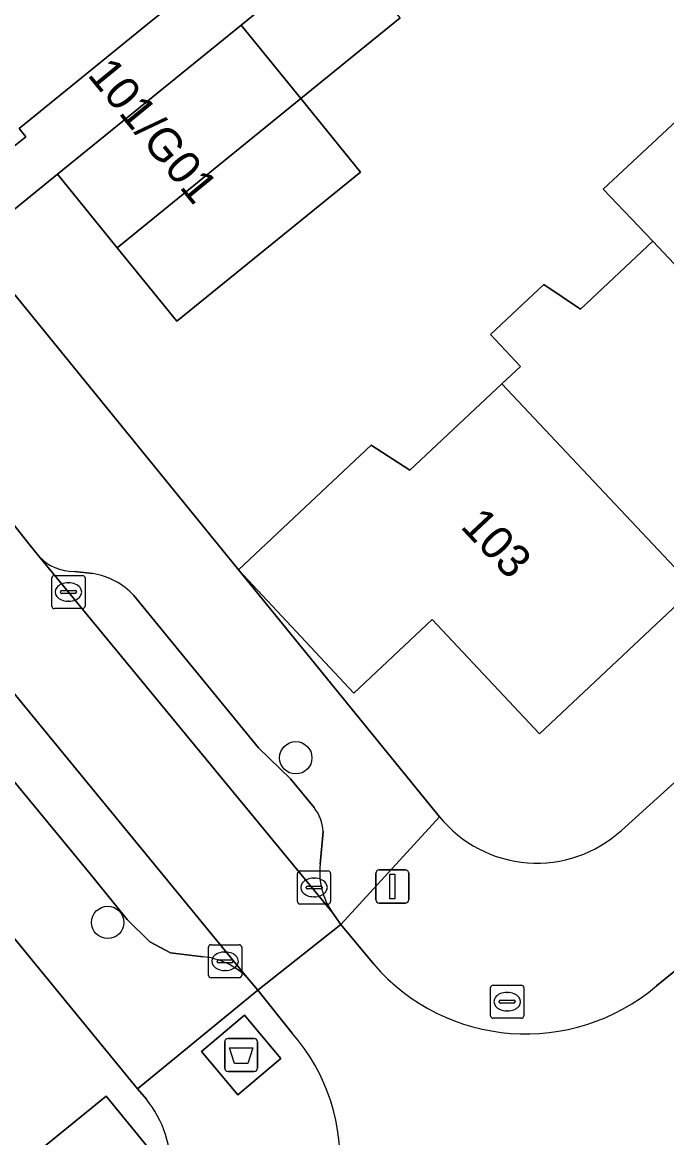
# Model space of a CAD drawing. Extents: x 162073 to 163043, y 381818 to 382561.
# Drawn here: x 162706.41 to 162725.88, y 382007.51 to 382041.24 of the extents above; entities that cross this region are included whole.
import ezdxf

# ---------------------------------------------------------------- set-up
doc = ezdxf.new("R2010")
doc.units = 0
for name, color, linetype in [('IMGEO_Afval_apart_plaats', 7, 'Continuous'), ('IMGEO_Boom', 7, 'Continuous'), ('IMGEO_Brandkraan', 7, 'Continuous'), ('IMGEO_Erf', 7, 'Continuous'), ('IMGEO_Kolk', 7, 'Continuous'), ('IMGEO_Lichtmast', 7, 'Continuous'), ('IMGEO_Pand', 7, 'Continuous'), ('IMGEO_Pand_nummerreeks', 7, 'Continuous'), ('IMGEO_Parkeervlak_open', 7, 'Continuous'), ('IMGEO_Rijbaan_lokaal_open', 7, 'Continuous'), ('IMGEO_Voetpad_gesloten', 7, 'Continuous'), ('IMGEO_Voetpad_open', 7, 'Continuous')]:
    doc.layers.add(name, color=color, linetype=linetype)

msp = doc.modelspace()

# ---------------------------------------------------------------- linework, layer by layer
at = {"layer": 'IMGEO_Afval_apart_plaats'}
for p, q in [((162712.524, 382009.61), (162712.524, 382010.41)), ((162712.524, 382010.41), (162712.524, 382009.61)), ((162712.624, 382010.51), (162713.414, 382010.51)), ((162713.414, 382010.51), (162712.624, 382010.51)), ((162713.514, 382010.41), (162713.514, 382009.61)), ((162713.514, 382009.61), (162713.514, 382010.41)), ((162713.414, 382009.51), (162712.624, 382009.51)), ((162712.624, 382009.51), (162713.414, 382009.51))]:
    msp.add_line(p, q, dxfattribs=at)
msp.add_lwpolyline([(162712.667, 382010.224), (162713.371, 382010.224), (162713.222, 382009.754), (162712.816, 382009.754), (162712.667, 382010.224)], dxfattribs=at)
for centre, start, end in [((162712.624, 382010.41), 90, 180), ((162712.624, 382010.41), 90, 180), ((162713.414, 382010.41), 0, 90), ((162713.414, 382010.41), 360, 90), ((162712.624, 382009.61), 180, 270), ((162712.624, 382009.61), 180, 270), ((162713.414, 382009.61), 270, 0), ((162713.414, 382009.61), 270, 0)]:
    msp.add_arc(centre, 0.1, start, end, dxfattribs=at)
at = {"layer": 'IMGEO_Boom'}
for centre in [(162714.671, 382018.996), (162708.988, 382014.019)]:
    msp.add_circle(centre, 0.489, dxfattribs=at)
at = {"layer": 'IMGEO_Brandkraan'}
for p, q in [((162720.559, 382011.196), (162720.559, 382012.048)), ((162720.634, 382012.122), (162721.486, 382012.122)), ((162721.56, 382012.048), (162721.56, 382011.196)), ((162720.818, 382011.616), (162720.818, 382011.628)), ((162720.861, 382011.665), (162721.259, 382011.665)), ((162721.047, 382011.902), (162721.072, 382011.902)), ((162721.302, 382011.628), (162721.302, 382011.616)), ((162721.256, 382011.579), (162720.858, 382011.579)), ((162721.07, 382011.342), (162721.045, 382011.342)), ((162721.486, 382011.122), (162720.634, 382011.122))]:
    msp.add_line(p, q, dxfattribs=at)
for points in [[(162720.559, 382011.196), (162720.559, 382012.048)], [(162720.634, 382012.122), (162721.486, 382012.122)], [(162721.56, 382012.048), (162721.56, 382011.196)], [(162721.486, 382011.122), (162720.634, 382011.122)]]:
    msp.add_lwpolyline(points, dxfattribs=at)
for centre, radius, start, end in [((162720.636, 382012.046), 0.0765, 91.552, 178.448), ((162720.636, 382012.046), 0.0765, 91.552, 178.448), ((162721.484, 382012.046), 0.0765, 1.552, 88.448), ((162721.484, 382012.046), 0.0765, 1.552, 88.448), ((162720.858, 382011.625), 0.0403, 85.8775, 175.7526), ((162720.855, 382011.615), 0.0366, 178.938, 274.7102), ((162721.259, 382011.622), 0.043, 264.8664, 352.4533), ((162721.263, 382011.627), 0.0386, 1.7309, 96.639), ((162720.636, 382011.198), 0.0765, 181.552, 268.448), ((162720.636, 382011.198), 0.0765, 181.552, 268.448), ((162721.484, 382011.198), 0.0765, 271.552, 358.448), ((162721.484, 382011.198), 0.0765, 271.552, 358.448)]:
    msp.add_arc(centre, radius, start, end, dxfattribs=at)
for centre, major_axis, ratio, start_param, end_param in [((162721.046, 382011.622), (-0.387, 0.002), 0.722429, 4.712389, 7.853982), ((162721.071, 382011.622), (-0.39, 0.002), 0.717154, 1.570796, 4.712389)]:
    msp.add_ellipse(centre, major_axis=major_axis, ratio=ratio, start_param=start_param, end_param=end_param, dxfattribs=at)
at = {"layer": 'IMGEO_Erf'}
for points in [[(162724.511, 382016.802), (162741.397, 382032.094), (162754.763, 382044.439), (162765.79, 382055.945)], [(162717.824, 382041.369), (162714.821, 382038.929), (162716.627, 382036.706), (162711.081, 382032.2), (162709.276, 382034.42), (162707.472, 382036.641), (162704.906, 382034.553), (162719.013, 382017.214)], [(162726.225, 382023.667), (162722.033, 382019.725), (162718.788, 382023.177), (162716.424, 382020.954), (162712.945, 382024.683), (162716.951, 382028.451), (162718.115, 382027.69), (162720.896, 382030.305), (162721.458, 382030.833), (162720.557, 382031.792), (162722.168, 382033.307), (162723.271, 382032.56), (162725.457, 382034.616), (162723.965, 382036.195), (162728.55, 382040.478)], [(162710.156, 382008.67), (162709.893, 382008.991), (162697.016, 382024.713)]]:
    msp.add_lwpolyline(points, dxfattribs=at)
msp.add_lwpolyline([(162710.873, 382006.4), (162708.937, 382004.818), (162707.001, 382007.187), (162708.937, 382008.769)], close=True, dxfattribs=at)
for centre, radius, start, end in [((162721.956, 382019.598), 3.787, 219.0056, 312.4233), ((162707.688, 382006.642), 3.194, 355.6476, 39.4108)]:
    msp.add_arc(centre, radius, start, end, dxfattribs=at)
at = {"layer": 'IMGEO_Kolk'}
for p, q in [((162707.301, 382023.583), (162707.301, 382024.435)), ((162707.376, 382024.509), (162708.228, 382024.509)), ((162708.302, 382024.435), (162708.302, 382023.583)), ((162707.789, 382024.289), (162707.814, 382024.289)), ((162707.56, 382024.003), (162707.56, 382024.015)), ((162707.998, 382023.966), (162707.6, 382023.966)), ((162707.603, 382024.052), (162708.001, 382024.052)), ((162707.812, 382023.729), (162707.787, 382023.729)), ((162708.044, 382024.015), (162708.044, 382024.003)), ((162708.228, 382023.509), (162707.376, 382023.509)), ((162714.723, 382014.649), (162714.723, 382015.501)), ((162714.798, 382015.575), (162715.65, 382015.575)), ((162715.211, 382015.355), (162715.236, 382015.355)), ((162715.724, 382015.501), (162715.724, 382014.649)), ((162714.982, 382015.069), (162714.982, 382015.081)), ((162715.42, 382015.032), (162715.022, 382015.032)), ((162715.025, 382015.118), (162715.423, 382015.118)), ((162715.466, 382015.081), (162715.466, 382015.069)), ((162715.234, 382014.795), (162715.209, 382014.795)), ((162715.65, 382014.575), (162714.798, 382014.575)), ((162712.035, 382012.418), (162712.035, 382013.27)), ((162712.11, 382013.344), (162712.962, 382013.344)), ((162713.036, 382013.27), (162713.036, 382012.418)), ((162712.523, 382013.124), (162712.548, 382013.124)), ((162712.294, 382012.838), (162712.294, 382012.85)), ((162712.732, 382012.801), (162712.334, 382012.801)), ((162712.337, 382012.887), (162712.735, 382012.887)), ((162712.778, 382012.85), (162712.778, 382012.838)), ((162712.962, 382012.344), (162712.11, 382012.344)), ((162712.546, 382012.564), (162712.521, 382012.564))]:
    msp.add_line(p, q, dxfattribs=at)
for points in [[(162707.301, 382023.583), (162707.301, 382024.435)], [(162707.376, 382024.509), (162708.228, 382024.509)], [(162708.302, 382024.435), (162708.302, 382023.583)], [(162708.228, 382023.509), (162707.376, 382023.509)], [(162714.723, 382014.649), (162714.723, 382015.501)], [(162714.798, 382015.575), (162715.65, 382015.575)], [(162715.724, 382015.501), (162715.724, 382014.649)], [(162715.65, 382014.575), (162714.798, 382014.575)], [(162712.035, 382012.418), (162712.035, 382013.27)], [(162712.11, 382013.344), (162712.962, 382013.344)], [(162713.036, 382013.27), (162713.036, 382012.418)], [(162712.962, 382012.344), (162712.11, 382012.344)]]:
    msp.add_lwpolyline(points, dxfattribs=at)
for centre, radius, start, end in [((162707.378, 382024.433), 0.0765, 91.552, 178.448), ((162707.378, 382024.433), 0.0765, 91.552, 178.448), ((162708.226, 382024.433), 0.0765, 1.552, 88.448), ((162708.226, 382024.433), 0.0765, 1.552, 88.448), ((162707.6, 382024.012), 0.0403, 85.8775, 175.7526), ((162707.597, 382024.002), 0.0366, 178.938, 274.7102), ((162708.001, 382024.009), 0.043, 264.8664, 352.4533), ((162708.005, 382024.014), 0.0386, 1.7309, 96.639), ((162707.378, 382023.585), 0.0765, 181.552, 268.448), ((162707.378, 382023.585), 0.0765, 181.552, 268.448), ((162708.226, 382023.585), 0.0765, 271.552, 358.448), ((162708.226, 382023.585), 0.0765, 271.552, 358.448), ((162714.8, 382015.499), 0.0765, 91.552, 178.448), ((162714.8, 382015.499), 0.0765, 91.552, 178.448), ((162715.648, 382015.499), 0.0765, 1.552, 88.448), ((162715.648, 382015.499), 0.0765, 1.552, 88.448), ((162715.022, 382015.078), 0.0403, 85.8775, 175.7526), ((162715.019, 382015.068), 0.0366, 178.938, 274.7102), ((162715.423, 382015.075), 0.043, 264.8664, 352.4533), ((162715.427, 382015.08), 0.0386, 1.7309, 96.639), ((162714.8, 382014.651), 0.0765, 181.552, 268.448), ((162714.8, 382014.651), 0.0765, 181.552, 268.448), ((162715.648, 382014.651), 0.0765, 271.552, 358.448), ((162715.648, 382014.651), 0.0765, 271.552, 358.448), ((162712.112, 382013.268), 0.0765, 91.552, 178.448), ((162712.112, 382013.268), 0.0765, 91.552, 178.448), ((162712.96, 382013.268), 0.0765, 1.552, 88.448), ((162712.96, 382013.268), 0.0765, 1.552, 88.448), ((162712.334, 382012.847), 0.0403, 85.8775, 175.7526), ((162712.331, 382012.837), 0.0366, 178.938, 274.7102), ((162712.735, 382012.844), 0.043, 264.8664, 352.4533), ((162712.739, 382012.849), 0.0386, 1.7309, 96.639), ((162712.112, 382012.42), 0.0765, 181.552, 268.448), ((162712.112, 382012.42), 0.0765, 181.552, 268.448), ((162712.96, 382012.42), 0.0765, 271.552, 358.448), ((162712.96, 382012.42), 0.0765, 271.552, 358.448)]:
    msp.add_arc(centre, radius, start, end, dxfattribs=at)
for centre, major_axis, ratio, start_param, end_param in [((162707.788, 382024.009), (-0.387, 0.002), 0.722429, 4.712389, 7.853982), ((162707.813, 382024.009), (-0.39, 0.002), 0.717154, 1.570796, 4.712389), ((162715.21, 382015.075), (-0.387, 0.002), 0.722429, 4.712389, 7.853982), ((162715.235, 382015.075), (-0.39, 0.002), 0.717154, 1.570796, 4.712389), ((162712.522, 382012.844), (-0.387, 0.002), 0.722429, 4.712389, 7.853982), ((162712.547, 382012.844), (-0.39, 0.002), 0.717154, 1.570796, 4.712389)]:
    msp.add_ellipse(centre, major_axis=major_axis, ratio=ratio, start_param=start_param, end_param=end_param, dxfattribs=at)
at = {"layer": 'IMGEO_Lichtmast'}
for p, q in [((162717.093, 382014.704), (162717.093, 382015.504)), ((162717.093, 382015.504), (162717.093, 382014.704)), ((162717.193, 382015.604), (162717.983, 382015.604)), ((162717.983, 382015.604), (162717.193, 382015.604)), ((162718.083, 382015.504), (162718.083, 382014.704)), ((162718.083, 382014.704), (162718.083, 382015.504)), ((162717.983, 382014.604), (162717.193, 382014.604)), ((162717.193, 382014.604), (162717.983, 382014.604))]:
    msp.add_line(p, q, dxfattribs=at)
msp.add_lwpolyline([(162717.513, 382015.479), (162717.663, 382015.479), (162717.663, 382014.729), (162717.513, 382014.729), (162717.513, 382015.479)], dxfattribs=at)
for centre, start, end in [((162717.193, 382015.504), 90, 180), ((162717.193, 382015.504), 90, 180), ((162717.983, 382015.504), 0, 90), ((162717.983, 382015.504), 360, 90), ((162717.193, 382014.704), 180, 270), ((162717.193, 382014.704), 180, 270), ((162717.983, 382014.704), 270, 0), ((162717.983, 382014.704), 270, 0)]:
    msp.add_arc(centre, 0.1, start, end, dxfattribs=at)
at = {"layer": 'IMGEO_Pand'}
for points in [[(162710.528, 382048.982), (162708.856, 382047.62), (162704.742, 382052.67), (162698.176, 382047.321), (162706.166, 382037.487), (162706.517, 382037.772), (162706.314, 382038.022), (162710.195, 382041.175), (162712.277, 382042.867), (162712.481, 382042.616), (162712.753, 382042.836), (162714.469, 382044.144), (162714.323, 382044.324)], [(162716.021, 382043.588), (162713.018, 382041.148), (162714.821, 382038.929), (162717.824, 382041.369)], [(162713.018, 382041.148), (162707.472, 382036.641), (162709.276, 382034.42), (162714.821, 382038.929)], [(162731.273, 382028.439), (162735.844, 382032.737), (162730.042, 382038.899), (162728.55, 382040.478), (162723.965, 382036.195), (162725.457, 382034.616)], [(162711.081, 382032.2), (162716.627, 382036.706), (162714.821, 382038.929), (162709.276, 382034.42)], [(162720.896, 382030.305), (162726.93, 382023.897), (162728.699, 382025.561), (162728.47, 382025.804), (162731.273, 382028.439), (162725.457, 382034.616), (162723.271, 382032.56), (162722.168, 382033.307), (162720.557, 382031.792), (162721.458, 382030.833)], [(162720.896, 382030.305), (162718.115, 382027.69), (162716.951, 382028.451), (162712.945, 382024.683), (162716.424, 382020.954), (162718.788, 382023.177), (162722.033, 382019.725), (162726.225, 382023.667), (162726.441, 382023.437), (162726.93, 382023.897)], [(162707.001, 382007.187), (162708.937, 382004.818), (162710.873, 382006.4), (162708.937, 382008.769)]]:
    msp.add_lwpolyline(points, close=True, dxfattribs=at)
at = {"layer": 'IMGEO_Parkeervlak_open'}
for points in [[(162706.905, 382025.098), (162715.769, 382014.327)], [(162708.538, 382024.565), (162707.98, 382024.629)], [(162715.224, 382017.493), (162714.516, 382018.364), (162713.543, 382019.301), (162709.781, 382023.902)], [(162713.195, 382012.363), (162704.082, 382023.46)], [(162704.733, 382020.002), (162708.457, 382015.49), (162709.572, 382014.104), (162710.261, 382013.427), (162710.884, 382013.099), (162711.875, 382012.981)], [(162715.406, 382015.778), (162715.495, 382016.771)]]:
    msp.add_lwpolyline(points, dxfattribs=at)
for centre, radius, start, end in [((162707.963, 382026.056), 1.427, 222.1661, 270.6926), ((162708.219, 382022.471), 2.118, 42.5004, 81.3499), ((162714.233, 382016.709), 1.263, 2.8042, 38.3427), ((162717.57, 382015.548), 2.176, 173.9448, 214.1463), ((162711.635, 382010.751), 2.243, 45.9548, 83.8689)]:
    msp.add_arc(centre, radius, start, end, dxfattribs=at)
at = {"layer": 'IMGEO_Rijbaan_lokaal_open'}
for points in [[(162704.082, 382023.46), (162713.195, 382012.363), (162713.526, 382011.966), (162716.034, 382013.954), (162715.769, 382014.327), (162706.905, 382025.098), (162706.642, 382025.417), (162705.106, 382027.366)], [(162717.027, 382012.754), (162716.034, 382013.954), (162713.526, 382011.966), (162714.564, 382010.666)], [(162713.757, 382002.205), (162712.201, 382000.888), (162712.918, 382000), (162715.956, 381996.242), (162720.549, 382000), (162730.391, 382008.073), (162726.574, 382012.905), (162725.571, 382012.101)]]:
    msp.add_lwpolyline(points, dxfattribs=at)
for centre, radius, start, end in [((162721.627, 382016.723), 6.076, 220.7898, 310.4692), ((162710.165, 382006.817), 5.846, 307.917, 41.1864)]:
    msp.add_arc(centre, radius, start, end, dxfattribs=at)
at = {"layer": 'IMGEO_Voetpad_gesloten'}
msp.add_lwpolyline([(162713.121, 382011.21), (162711.818, 382010.118), (162712.916, 382008.808), (162714.219, 382009.9)], close=True, dxfattribs=at)
at = {"layer": 'IMGEO_Voetpad_open'}
for points in [[(162603.635, 382119.248), (162610.06, 382116.173), (162613.747, 382113.107), (162616.959, 382110.463), (162629.902, 382100.628), (162639.153, 382092.704), (162644.151, 382088.188), (162657.097, 382075.079), (162662.101, 382069.449), (162697.896, 382025.512), (162697.016, 382024.713), (162709.893, 382008.991), (162713.526, 382011.966), (162713.195, 382012.363)], [(162703.935, 382071.111), (162708.576, 382066.246), (162709.467, 382067.097), (162706.623, 382069.995), (162709.127, 382072.369), (162716.535, 382064.555), (162714.165, 382062.309), (162712.042, 382064.473), (162711.114, 382063.587), (162722.289, 382051.875), (162714.323, 382044.324), (162714.469, 382044.144), (162712.753, 382042.836), (162712.481, 382042.616), (162712.277, 382042.867), (162710.195, 382041.175), (162706.314, 382038.022), (162706.517, 382037.772), (162706.166, 382037.487)], [(162704.906, 382034.553), (162707.472, 382036.641), (162713.018, 382041.148), (162716.021, 382043.588), (162716.74, 382044.172), (162719.123, 382046.589), (162721.499, 382048.887), (162724.693, 382051.976), (162727.76, 382054.842), (162730.136, 382057.14), (162733.33, 382060.229), (162736.375, 382063.074), (162738.751, 382065.372), (162741.945, 382068.461), (162743.058, 382069.721)], [(162768.854, 382058.613), (162765.79, 382055.945), (162754.763, 382044.439), (162741.397, 382032.094), (162724.511, 382016.802)], [(162725.571, 382012.101), (162726.574, 382012.905), (162726.69, 382013.012), (162729.315, 382015.305), (162734.558, 382019.836), (162740.88, 382025.429), (162744.085, 382028.233), (162752.404, 382035.511)], [(162715.769, 382014.327), (162716.034, 382013.954), (162719.013, 382017.214), (162704.906, 382034.553)], [(162700.991, 382032.398), (162701.197, 382032.142), (162701.583, 382032.459), (162705.492, 382027.683), (162705.106, 382027.366), (162706.642, 382025.417), (162706.905, 382025.098)], [(162707.98, 382024.629), (162708.538, 382024.565)], [(162709.781, 382023.902), (162713.543, 382019.301), (162714.516, 382018.364), (162715.224, 382017.493)], [(162711.875, 382012.981), (162710.884, 382013.099), (162710.261, 382013.427), (162709.572, 382014.104), (162708.457, 382015.49), (162704.733, 382020.002)], [(162719.013, 382017.214), (162716.034, 382013.954), (162717.027, 382012.754)], [(162715.495, 382016.771), (162715.406, 382015.778)], [(162714.564, 382010.666), (162713.526, 382011.966), (162709.893, 382008.991), (162710.156, 382008.67)]]:
    msp.add_lwpolyline(points, dxfattribs=at)
msp.add_lwpolyline([(162711.818, 382010.118), (162713.121, 382011.21), (162714.219, 382009.9), (162712.916, 382008.808)], close=True, dxfattribs=at)
for centre, radius, start, end in [((162707.963, 382026.056), 1.427, 222.1661, 270.6926), ((162708.219, 382022.471), 2.118, 42.5004, 81.3499), ((162714.233, 382016.709), 1.263, 2.8042, 38.3427), ((162721.956, 382019.598), 3.787, 219.0056, 312.4233), ((162717.57, 382015.548), 2.176, 173.9448, 214.1463), ((162711.635, 382010.751), 2.243, 45.9548, 83.8689), ((162721.627, 382016.723), 6.076, 220.7898, 310.4692), ((162710.165, 382006.817), 5.846, 307.917, 41.1864), ((162707.688, 382006.642), 3.194, 355.6476, 39.4108)]:
    msp.add_arc(centre, radius, start, end, dxfattribs=at)

# ---------------------------------------------------------------- texts
at = {"layer": 'IMGEO_Pand_nummerreeks'}
for s, rotation, p in [('101/G01', 309.3693, (162708.351, 382039.637)), ('103', 313.2352, (162719.617, 382025.973))]:
    msp.add_text(s, height=1, rotation=rotation, dxfattribs=at).set_placement(p)

doc.saveas('drawing.dxf')
